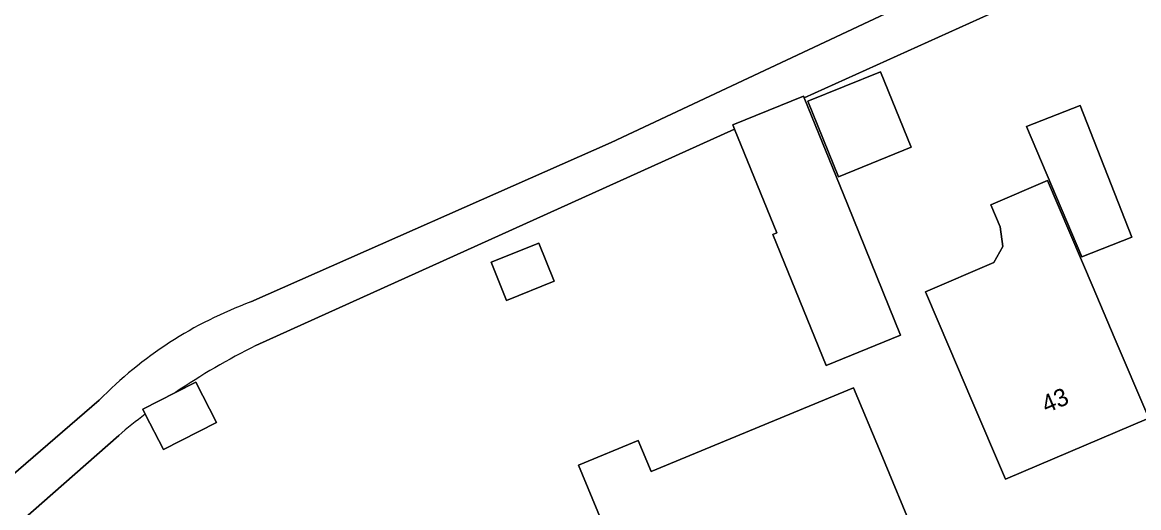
# Model space of a CAD drawing. Extents: x 158472 to 159562, y 388525 to 389606.
# Drawn here: x 158538.7 to 158602.1, y 389157.2 to 389184.7 of the extents above; entities that cross this region are included whole.
import ezdxf

# ---------------------------------------------------------------- set-up
doc = ezdxf.new("R2010")
doc.units = 0
for name, color, linetype in [('IMGEO_Erf', 7, 'Continuous'), ('IMGEO_Greppel_droge_sloot', 7, 'Continuous'), ('IMGEO_Loofbos', 7, 'Continuous'), ('IMGEO_Pand', 7, 'Continuous'), ('IMGEO_Pand_nummerreeks', 7, 'Continuous')]:
    doc.layers.add(name, color=color, linetype=linetype)

msp = doc.modelspace()

# ---------------------------------------------------------------- linework, layer by layer
at = {"layer": 'IMGEO_Erf'}
for points in [[(158598.377, 389187.334), (158583.132, 389180.442), (158585.58, 389174.39), (158588.59, 389166.95), (158584.37, 389165.23), (158581.35, 389172.67), (158581.568, 389172.759), (158579.175, 389178.653), (158552.004, 389166.37)], [(158547.434, 389163.698), (158548.587, 389164.287), (158549.757, 389161.996), (158546.747, 389160.46), (158545.721, 389162.47)], [(158544.21, 389161.265), (158518.431, 389138.608)]]:
    msp.add_lwpolyline(points, dxfattribs=at)
for points in [[(158583.341, 389180.238), (158587.469, 389181.916), (158589.203, 389177.632), (158585.074, 389175.953)], [(158595.744, 389178.803), (158598.792, 389179.998), (158601.723, 389172.522), (158598.887, 389171.41)], [(158590.014, 389169.424), (158593.897, 389171.079), (158594.409, 389172), (158594.254, 389173.112), (158593.723, 389174.358), (158596.948, 389175.733), (158599.537, 389169.66), (158600.734, 389166.852), (158602.695, 389162.252), (158594.55, 389158.78), (158592.589, 389163.38), (158591.392, 389166.189)], [(158565.355, 389171.093), (158568.066, 389172.18), (158568.934, 389170.017), (158566.224, 389168.929)], [(158570.316, 389159.584), (158573.697, 389160.985), (158574.434, 389159.208), (158585.937, 389163.973), (158587.492, 389160.22), (158589.406, 389155.6), (158577.601, 389150.71), (158575.687, 389155.33), (158575.276, 389156.322), (158572.196, 389155.046)]]:
    msp.add_lwpolyline(points, close=True, dxfattribs=at)
for centre, radius, start, end in [((158569.716, 389130.833), 39.707, 116.49182, 124.13636), ((158569.013, 389131.713), 38.581, 127.13662, 130.00706)]:
    msp.add_arc(centre, radius, start, end, dxfattribs=at)
at = {"layer": 'IMGEO_Greppel_droge_sloot'}
for points in [[(158612.695, 389193.536), (158649.872, 389208.445), (158649.724, 389208.81), (158652.148, 389209.786), (158652.297, 389209.417), (158658.95, 389212.085), (158666.122, 389214.735), (158665.934, 389215.318), (158669.512, 389216.472), (158669.671, 389215.979), (158682.553, 389219.782), (158684.539, 389220.363), (158684.605, 389223.395), (158684.126, 389223.28), (158668.269, 389218.804), (158608.647, 389194.823), (158598.935, 389190.483), (158572.177, 389177.891), (158551.717, 389168.844)], [(158552.004, 389166.37), (158579.175, 389178.653), (158579.074, 389178.901), (158583.095, 389180.533), (158583.132, 389180.442), (158598.377, 389187.334)], [(158543.107, 389163.27), (158515.187, 389139.17)], [(158545.721, 389162.47), (158545.578, 389162.751), (158547.434, 389163.698)], [(158518.431, 389138.608), (158544.21, 389161.265)]]:
    msp.add_lwpolyline(points, dxfattribs=at)
for centre, radius, start, end in [((158559.782, 389146.949), 23.333, 110.22175, 135.61522), ((158569.716, 389130.833), 39.707, 116.49182, 124.13636), ((158569.013, 389131.713), 38.581, 127.13662, 130.00706)]:
    msp.add_arc(centre, radius, start, end, dxfattribs=at)
at = {"layer": 'IMGEO_Loofbos'}
for points in [[(158551.717, 389168.844), (158572.177, 389177.891), (158598.935, 389190.483), (158608.647, 389194.823), (158668.269, 389218.804), (158684.126, 389223.28), (158684.605, 389223.395)], [(158515.187, 389139.17), (158543.107, 389163.27)]]:
    msp.add_lwpolyline(points, dxfattribs=at)
msp.add_arc((158559.782, 389146.949), 23.333, 110.22175, 135.61522, dxfattribs=at)
at = {"layer": 'IMGEO_Pand'}
for points in [[(158583.341, 389180.238), (158585.074, 389175.953), (158589.203, 389177.632), (158587.469, 389181.916)], [(158585.58, 389174.39), (158583.132, 389180.442), (158583.095, 389180.533), (158579.074, 389178.901), (158579.175, 389178.653), (158581.568, 389172.759), (158581.35, 389172.67), (158584.37, 389165.23), (158588.59, 389166.95)], [(158595.744, 389178.803), (158598.887, 389171.41), (158601.723, 389172.522), (158598.792, 389179.998)], [(158600.734, 389166.852), (158599.537, 389169.66), (158596.948, 389175.733), (158593.723, 389174.358), (158594.254, 389173.112), (158594.409, 389172), (158593.897, 389171.079), (158590.014, 389169.424), (158591.392, 389166.189), (158592.589, 389163.38), (158594.55, 389158.78), (158602.695, 389162.252)], [(158565.355, 389171.093), (158566.224, 389168.929), (158568.934, 389170.017), (158568.066, 389172.18)], [(158547.434, 389163.698), (158545.578, 389162.751), (158545.721, 389162.47), (158546.747, 389160.46), (158549.757, 389161.996), (158548.587, 389164.287)], [(158587.492, 389160.22), (158585.937, 389163.973), (158574.434, 389159.208), (158573.697, 389160.985), (158570.316, 389159.584), (158572.196, 389155.046), (158575.276, 389156.322), (158575.687, 389155.33), (158577.601, 389150.71), (158589.406, 389155.6)]]:
    msp.add_lwpolyline(points, close=True, dxfattribs=at)

# ---------------------------------------------------------------- texts
at = {"layer": 'IMGEO_Pand_nummerreeks'}
msp.add_text('43', height=1, rotation=23.08728, dxfattribs=at).set_placement((158596.874, 389162.511))

doc.saveas('drawing.dxf')
